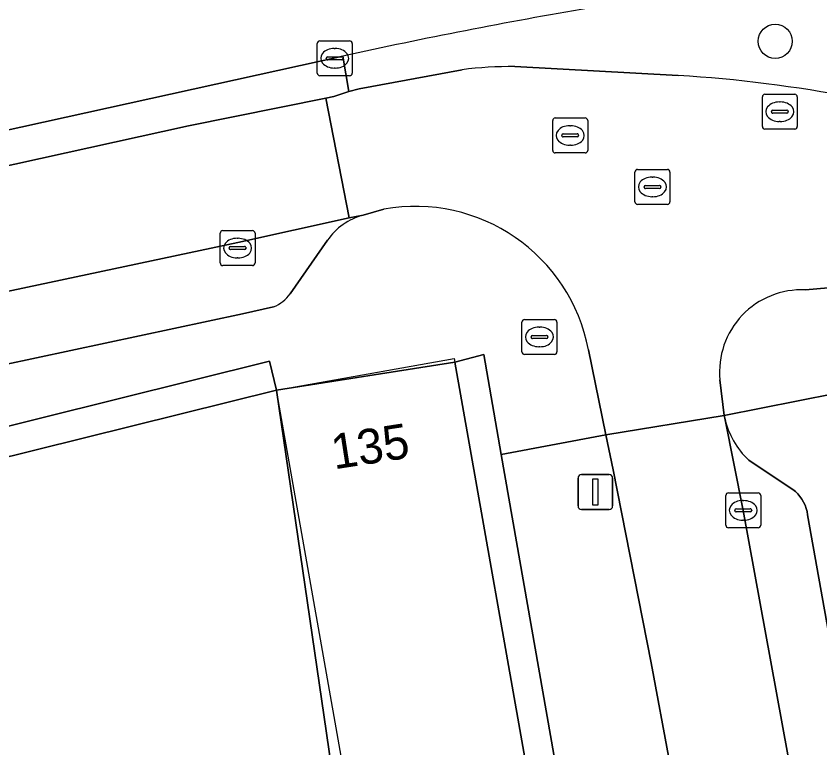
# Model space of a CAD drawing. Extents: x 160856 to 161310, y 384024 to 384878.
# Drawn here: x 160956.66 to 160979.67, y 384843.96 to 384864.91 of the extents above; entities that cross this region are included whole.
import ezdxf

# ---------------------------------------------------------------- set-up
doc = ezdxf.new("R2010")
doc.units = 0
for name, color, linetype in [('IMGEO_Boom', 7, 'Continuous'), ('IMGEO_Brandkraan', 7, 'Continuous'), ('IMGEO_Erf', 7, 'Continuous'), ('IMGEO_Fietspad_gesloten', 7, 'Continuous'), ('IMGEO_Groenvoorziening', 7, 'Continuous'), ('IMGEO_Kolk', 7, 'Continuous'), ('IMGEO_Lichtmast', 7, 'Continuous'), ('IMGEO_Pand', 7, 'Continuous'), ('IMGEO_Pand_nummerreeks', 7, 'Continuous'), ('IMGEO_Pand_vergunning_verleend', 7, 'Continuous'), ('IMGEO_Parkeervlak_open', 7, 'Continuous'), ('IMGEO_Rijbaan_lokaal_open', 7, 'Continuous'), ('IMGEO_Rijbaan_regionaal_gesloten', 7, 'Continuous'), ('IMGEO_Rioolput', 7, 'Continuous'), ('IMGEO_Verkeerseiland_gesloten', 7, 'Continuous'), ('IMGEO_Voetpad_open', 7, 'Continuous')]:
    doc.layers.add(name, color=color, linetype=linetype)

msp = doc.modelspace()

# ---------------------------------------------------------------- linework, layer by layer
at = {"layer": 'IMGEO_Boom'}
msp.add_circle((160978.394, 384864.187), 0.489, dxfattribs=at)
at = {"layer": 'IMGEO_Brandkraan'}
for p, q in [((160971.144, 384855.297), (160971.144, 384856.149)), ((160971.219, 384856.223), (160972.071, 384856.223)), ((160972.145, 384856.149), (160972.145, 384855.297)), ((160971.632, 384856.003), (160971.657, 384856.003)), ((160971.403, 384855.717), (160971.403, 384855.729)), ((160971.841, 384855.68), (160971.443, 384855.68)), ((160971.446, 384855.766), (160971.844, 384855.766)), ((160971.887, 384855.729), (160971.887, 384855.717)), ((160971.655, 384855.443), (160971.63, 384855.443)), ((160972.071, 384855.223), (160971.219, 384855.223))]:
    msp.add_line(p, q, dxfattribs=at)
for points in [[(160971.144, 384855.297), (160971.144, 384856.149)], [(160971.219, 384856.223), (160972.071, 384856.223)], [(160972.145, 384856.149), (160972.145, 384855.297)], [(160972.071, 384855.223), (160971.219, 384855.223)]]:
    msp.add_lwpolyline(points, dxfattribs=at)
for centre, radius, start, end in [((160971.221, 384856.147), 0.0765, 91.552, 178.448), ((160971.221, 384856.147), 0.0765, 91.552, 178.448), ((160972.069, 384856.147), 0.0765, 1.552, 88.448), ((160972.069, 384856.147), 0.0765, 1.552, 88.448), ((160971.443, 384855.726), 0.0403, 85.8775, 175.7526), ((160971.44, 384855.716), 0.0366, 178.938, 274.7102), ((160971.844, 384855.723), 0.043, 264.8664, 352.4533), ((160971.848, 384855.728), 0.0386, 1.7309, 96.639), ((160971.221, 384855.299), 0.0765, 181.552, 268.448), ((160971.221, 384855.299), 0.0765, 181.552, 268.448), ((160972.069, 384855.299), 0.0765, 271.552, 358.448), ((160972.069, 384855.299), 0.0765, 271.552, 358.448)]:
    msp.add_arc(centre, radius, start, end, dxfattribs=at)
for centre, major_axis, ratio, start_param, end_param in [((160971.631, 384855.723), (-0.387, 0.002), 0.722429, 4.712389, 7.853982), ((160971.656, 384855.723), (-0.39, 0.002), 0.717154, 1.570796, 4.712389)]:
    msp.add_ellipse(centre, major_axis=major_axis, ratio=ratio, start_param=start_param, end_param=end_param, dxfattribs=at)
at = {"layer": 'IMGEO_Erf'}
msp.add_lwpolyline([(160980.654, 384801.69), (160975.639, 384823.391), (160970.553, 384852.358), (160970.051, 384855.218), (160969.221, 384855), (160971.52, 384842.007), (160966.03, 384841.11), (160966.048, 384840.993), (160961.197, 384839.783), (160936.502, 384833.624)], dxfattribs=at)
at = {"layer": 'IMGEO_Fietspad_gesloten'}
msp.add_lwpolyline([(160924.6, 384849.813), (160925.012, 384849.941), (160933.981, 384852.191), (160934.227, 384852.244), (160949.744, 384855.609), (160963.013, 384858.428), (160966.201, 384859.13), (160965.533, 384862.563), (160961.596, 384861.765), (160946.03, 384858.331), (160935.179, 384855.945), (160929.044, 384854.477)], dxfattribs=at)
at = {"layer": 'IMGEO_Groenvoorziening'}
for points in [[(160966.015, 384863.765), (160966.192, 384862.752), (160966.481, 384862.83), (160969.428, 384863.374)], [(160970.936, 384863.463), (160975.62, 384863.209)]]:
    msp.add_lwpolyline(points, dxfattribs=at)
for centre, radius, start, end in [((161000.915, 384703.665), 163.859, 99.78707, 102.29748), ((160970.834, 384852.373), 11.09, 89.4723, 97.2829), ((160973.05, 384822.557), 40.733, 79.2629, 86.3831)]:
    msp.add_arc(centre, radius, start, end, dxfattribs=at)
at = {"layer": 'IMGEO_Kolk'}
for p, q in [((160965.284, 384863.274), (160965.284, 384864.126)), ((160965.359, 384864.2), (160966.211, 384864.2)), ((160966.285, 384864.126), (160966.285, 384863.274)), ((160965.772, 384863.98), (160965.797, 384863.98)), ((160965.543, 384863.694), (160965.543, 384863.706)), ((160965.981, 384863.657), (160965.583, 384863.657)), ((160965.586, 384863.743), (160965.984, 384863.743)), ((160966.027, 384863.706), (160966.027, 384863.694)), ((160965.795, 384863.42), (160965.77, 384863.42)), ((160966.211, 384863.2), (160965.359, 384863.2)), ((160962.503, 384857.841), (160962.503, 384858.693)), ((160962.578, 384858.767), (160963.43, 384858.767)), ((160962.991, 384858.547), (160963.016, 384858.547)), ((160963.504, 384858.693), (160963.504, 384857.841)), ((160962.762, 384858.261), (160962.762, 384858.273)), ((160963.2, 384858.224), (160962.802, 384858.224)), ((160962.805, 384858.31), (160963.203, 384858.31)), ((160963.246, 384858.273), (160963.246, 384858.261)), ((160963.014, 384857.987), (160962.989, 384857.987)), ((160963.43, 384857.767), (160962.578, 384857.767)), ((160976.979, 384850.334), (160976.979, 384851.186)), ((160977.054, 384851.26), (160977.906, 384851.26)), ((160977.98, 384851.186), (160977.98, 384850.334)), ((160977.467, 384851.04), (160977.492, 384851.04)), ((160977.238, 384850.754), (160977.238, 384850.766)), ((160977.281, 384850.803), (160977.679, 384850.803)), ((160977.722, 384850.766), (160977.722, 384850.754)), ((160977.676, 384850.717), (160977.278, 384850.717)), ((160977.906, 384850.26), (160977.054, 384850.26)), ((160977.49, 384850.48), (160977.465, 384850.48))]:
    msp.add_line(p, q, dxfattribs=at)
for points in [[(160965.284, 384863.274), (160965.284, 384864.126)], [(160965.359, 384864.2), (160966.211, 384864.2)], [(160966.285, 384864.126), (160966.285, 384863.274)], [(160966.211, 384863.2), (160965.359, 384863.2)], [(160962.503, 384857.841), (160962.503, 384858.693)], [(160962.578, 384858.767), (160963.43, 384858.767)], [(160963.504, 384858.693), (160963.504, 384857.841)], [(160963.43, 384857.767), (160962.578, 384857.767)], [(160976.979, 384850.334), (160976.979, 384851.186)], [(160977.054, 384851.26), (160977.906, 384851.26)], [(160977.98, 384851.186), (160977.98, 384850.334)], [(160977.906, 384850.26), (160977.054, 384850.26)]]:
    msp.add_lwpolyline(points, dxfattribs=at)
for centre, radius, start, end in [((160965.361, 384864.124), 0.0765, 91.552, 178.448), ((160965.361, 384864.124), 0.0765, 91.552, 178.448), ((160966.209, 384864.124), 0.0765, 1.552, 88.448), ((160966.209, 384864.124), 0.0765, 1.552, 88.448), ((160965.583, 384863.703), 0.0403, 85.8775, 175.7526), ((160965.58, 384863.693), 0.0366, 178.938, 274.7102), ((160965.984, 384863.7), 0.043, 264.8664, 352.4533), ((160965.988, 384863.705), 0.0386, 1.7309, 96.639), ((160965.361, 384863.276), 0.0765, 181.552, 268.448), ((160965.361, 384863.276), 0.0765, 181.552, 268.448), ((160966.209, 384863.276), 0.0765, 271.552, 358.448), ((160966.209, 384863.276), 0.0765, 271.552, 358.448), ((160962.58, 384858.691), 0.0765, 91.552, 178.448), ((160962.58, 384858.691), 0.0765, 91.552, 178.448), ((160963.428, 384858.691), 0.0765, 1.552, 88.448), ((160963.428, 384858.691), 0.0765, 1.552, 88.448), ((160962.802, 384858.27), 0.0403, 85.8775, 175.7526), ((160962.799, 384858.26), 0.0366, 178.938, 274.7102), ((160963.203, 384858.267), 0.043, 264.8664, 352.4533), ((160963.207, 384858.272), 0.0386, 1.7309, 96.639), ((160962.58, 384857.843), 0.0765, 181.552, 268.448), ((160962.58, 384857.843), 0.0765, 181.552, 268.448), ((160963.428, 384857.843), 0.0765, 271.552, 358.448), ((160963.428, 384857.843), 0.0765, 271.552, 358.448), ((160977.056, 384851.184), 0.0765, 91.552, 178.448), ((160977.056, 384851.184), 0.0765, 91.552, 178.448), ((160977.904, 384851.184), 0.0765, 1.552, 88.448), ((160977.904, 384851.184), 0.0765, 1.552, 88.448), ((160977.278, 384850.763), 0.0403, 85.8775, 175.7526), ((160977.275, 384850.753), 0.0366, 178.938, 274.7102), ((160977.679, 384850.76), 0.043, 264.8664, 352.4533), ((160977.683, 384850.765), 0.0386, 1.7309, 96.639), ((160977.056, 384850.336), 0.0765, 181.552, 268.448), ((160977.056, 384850.336), 0.0765, 181.552, 268.448), ((160977.904, 384850.336), 0.0765, 271.552, 358.448), ((160977.904, 384850.336), 0.0765, 271.552, 358.448)]:
    msp.add_arc(centre, radius, start, end, dxfattribs=at)
for centre, major_axis, ratio, start_param, end_param in [((160965.771, 384863.7), (-0.387, 0.002), 0.722429, 4.712389, 7.853982), ((160965.796, 384863.7), (-0.39, 0.002), 0.717154, 1.570796, 4.712389), ((160962.99, 384858.267), (-0.387, 0.002), 0.722429, 4.712389, 7.853982), ((160963.015, 384858.267), (-0.39, 0.002), 0.717154, 1.570796, 4.712389), ((160977.466, 384850.76), (-0.387, 0.002), 0.722429, 4.712389, 7.853982), ((160977.491, 384850.76), (-0.39, 0.002), 0.717154, 1.570796, 4.712389)]:
    msp.add_ellipse(centre, major_axis=major_axis, ratio=ratio, start_param=start_param, end_param=end_param, dxfattribs=at)
at = {"layer": 'IMGEO_Lichtmast'}
for p, q in [((160972.749, 384850.885), (160972.749, 384851.685)), ((160972.749, 384851.685), (160972.749, 384850.885)), ((160972.849, 384851.785), (160973.639, 384851.785)), ((160973.639, 384851.785), (160972.849, 384851.785)), ((160973.739, 384851.685), (160973.739, 384850.885)), ((160973.739, 384850.885), (160973.739, 384851.685)), ((160973.639, 384850.785), (160972.849, 384850.785)), ((160972.849, 384850.785), (160973.639, 384850.785))]:
    msp.add_line(p, q, dxfattribs=at)
msp.add_lwpolyline([(160973.169, 384851.66), (160973.319, 384851.66), (160973.319, 384850.91), (160973.169, 384850.91), (160973.169, 384851.66)], dxfattribs=at)
for centre, start, end in [((160972.849, 384851.685), 90, 180), ((160972.849, 384851.685), 90, 180), ((160973.639, 384851.685), 0, 90), ((160973.639, 384851.685), 360, 90), ((160972.849, 384850.885), 180, 270), ((160972.849, 384850.885), 180, 270), ((160973.639, 384850.885), 270, 0), ((160973.639, 384850.885), 270, 0)]:
    msp.add_arc(centre, 0.1, start, end, dxfattribs=at)
at = {"layer": 'IMGEO_Pand'}
for points in [[(160969.221, 384855), (160964.114, 384854.203), (160966.03, 384841.11), (160971.52, 384842.007)], [(160964.114, 384854.203), (160940.701, 384848.385), (160941.007, 384847.17), (160936.87, 384846.14), (160936.557, 384847.335), (160934.872, 384846.924), (160935.042, 384846.159), (160933.864, 384844.174), (160935.077, 384839.324), (160936.502, 384833.624), (160961.197, 384839.783), (160966.048, 384840.993), (160966.03, 384841.11)]]:
    msp.add_lwpolyline(points, close=True, dxfattribs=at)
at = {"layer": 'IMGEO_Pand_vergunning_verleend'}
msp.add_lwpolyline([(160964.114, 384854.203), (160969.203, 384855.103), (160971.955, 384839.55), (160966.866, 384838.65)], close=True, dxfattribs=at)
at = {"layer": 'IMGEO_Parkeervlak_open'}
for points in [[(160966.596, 384859.211), (160966.201, 384859.13), (160963.013, 384858.428), (160949.744, 384855.609), (160934.227, 384852.244)], [(160964.513, 384856.959), (160965.574, 384858.49)], [(160963.14, 384856.385), (160964.035, 384856.587)], [(160937.579, 384850.927), (160963.14, 384856.385)], [(160976.949, 384853.403), (160977.479, 384850.76), (160978.754, 384843.764), (160982.15, 384825.052), (160983.723, 384817.77)], [(160980.401, 384844.553), (160979.32, 384850.627), (160979.304, 384850.723), (160979.279, 384850.817), (160979.247, 384850.908), (160979.206, 384850.996), (160979.157, 384851.08), (160979.101, 384851.159), (160979.039, 384851.233), (160978.97, 384851.301), (160978.934, 384851.332), (160977.635, 384852.197)]]:
    msp.add_lwpolyline(points, dxfattribs=at)
for centre, radius, start, end in [((160967.086, 384857.431), 1.846, 105.4017, 145.0026), ((160963.592, 384857.649), 1.151, 292.6386, 323.1445), ((160979.225, 384853.9), 2.33, 192.3092, 226.9552)]:
    msp.add_arc(centre, radius, start, end, dxfattribs=at)
at = {"layer": 'IMGEO_Rijbaan_lokaal_open'}
for points in [[(160975.62, 384863.209), (160970.936, 384863.463)], [(160969.428, 384863.374), (160966.481, 384862.83), (160966.192, 384862.752), (160965.754, 384862.608), (160965.533, 384862.563), (160966.201, 384859.13), (160966.596, 384859.211), (160967.193, 384859.379)], [(160979.261, 384857.069), (160987.031, 384857.761), (160988.016, 384857.886), (160987.71, 384861.445)], [(160973.048, 384855.354), (160973.549, 384852.917), (160976.934, 384853.479), (160976.811, 384854.494)]]:
    msp.add_lwpolyline(points, dxfattribs=at)
msp.add_lwpolyline([(160978.754, 384843.764), (160977.479, 384850.76), (160976.949, 384853.403), (160976.934, 384853.479), (160973.549, 384852.917), (160973.754, 384851.919), (160974.84, 384846.396), (160975.364, 384843.569), (160975.504, 384842.631), (160979.13, 384822.843), (160980.396, 384817.197), (160980.425, 384817.077), (160980.859, 384815.191), (160984.148, 384815.959), (160983.735, 384817.713), (160983.723, 384817.77), (160982.15, 384825.052)], close=True, dxfattribs=at)
for centre, radius, start, end in [((160970.834, 384852.373), 11.09, 89.4723, 97.2829), ((160973.05, 384822.557), 40.733, 79.2629, 86.3831), ((160968.094, 384854.419), 5.041, 10.6893, 100.2979), ((160979.147, 384854.725), 2.347, 87.207, 185.6429)]:
    msp.add_arc(centre, radius, start, end, dxfattribs=at)
at = {"layer": 'IMGEO_Rijbaan_regionaal_gesloten'}
msp.add_lwpolyline([(160928.724, 384855.48), (160934.839, 384856.988), (160945.801, 384859.306), (160966.015, 384863.765)], dxfattribs=at)
msp.add_arc((161000.915, 384703.665), 163.859, 99.78707, 102.29748, dxfattribs=at)
at = {"layer": 'IMGEO_Rioolput'}
for p, q in [((160978.025, 384861.744), (160978.025, 384862.596)), ((160978.1, 384862.67), (160978.952, 384862.67)), ((160979.026, 384862.596), (160979.026, 384861.744)), ((160978.513, 384862.45), (160978.538, 384862.45)), ((160978.284, 384862.164), (160978.284, 384862.176)), ((160978.722, 384862.127), (160978.324, 384862.127)), ((160978.327, 384862.213), (160978.725, 384862.213)), ((160978.768, 384862.176), (160978.768, 384862.164)), ((160972.024, 384861.065), (160972.024, 384861.917)), ((160972.099, 384861.991), (160972.951, 384861.991)), ((160972.512, 384861.771), (160972.537, 384861.771)), ((160973.025, 384861.917), (160973.025, 384861.065)), ((160978.536, 384861.89), (160978.511, 384861.89)), ((160972.326, 384861.534), (160972.724, 384861.534)), ((160978.952, 384861.67), (160978.1, 384861.67)), ((160972.283, 384861.485), (160972.283, 384861.497)), ((160972.721, 384861.448), (160972.323, 384861.448)), ((160972.767, 384861.497), (160972.767, 384861.485)), ((160972.535, 384861.211), (160972.51, 384861.211)), ((160972.951, 384860.991), (160972.099, 384860.991)), ((160974.379, 384859.592), (160974.379, 384860.444)), ((160974.454, 384860.518), (160975.306, 384860.518)), ((160975.38, 384860.444), (160975.38, 384859.592)), ((160974.867, 384860.298), (160974.892, 384860.298)), ((160974.638, 384860.012), (160974.638, 384860.024)), ((160975.076, 384859.975), (160974.678, 384859.975)), ((160974.681, 384860.061), (160975.079, 384860.061)), ((160975.122, 384860.024), (160975.122, 384860.012)), ((160974.89, 384859.738), (160974.865, 384859.738)), ((160975.306, 384859.518), (160974.454, 384859.518))]:
    msp.add_line(p, q, dxfattribs=at)
for points in [[(160978.025, 384861.744), (160978.025, 384862.596)], [(160978.1, 384862.67), (160978.952, 384862.67)], [(160979.026, 384862.596), (160979.026, 384861.744)], [(160972.024, 384861.065), (160972.024, 384861.917)], [(160972.099, 384861.991), (160972.951, 384861.991)], [(160973.025, 384861.917), (160973.025, 384861.065)], [(160978.952, 384861.67), (160978.1, 384861.67)], [(160972.951, 384860.991), (160972.099, 384860.991)], [(160974.379, 384859.592), (160974.379, 384860.444)], [(160974.454, 384860.518), (160975.306, 384860.518)], [(160975.38, 384860.444), (160975.38, 384859.592)], [(160975.306, 384859.518), (160974.454, 384859.518)]]:
    msp.add_lwpolyline(points, dxfattribs=at)
for centre, radius, start, end in [((160978.102, 384862.594), 0.0765, 91.552, 178.448), ((160978.102, 384862.594), 0.0765, 91.552, 178.448), ((160978.95, 384862.594), 0.0765, 1.552, 88.448), ((160978.95, 384862.594), 0.0765, 1.552, 88.448), ((160978.324, 384862.173), 0.0403, 85.8775, 175.7526), ((160978.321, 384862.163), 0.0366, 178.938, 274.7102), ((160978.725, 384862.17), 0.043, 264.8664, 352.4533), ((160978.729, 384862.175), 0.0386, 1.7309, 96.639), ((160972.101, 384861.915), 0.0765, 91.552, 178.448), ((160972.101, 384861.915), 0.0765, 91.552, 178.448), ((160972.949, 384861.915), 0.0765, 1.552, 88.448), ((160972.949, 384861.915), 0.0765, 1.552, 88.448), ((160972.323, 384861.494), 0.0403, 85.8775, 175.7526), ((160972.728, 384861.496), 0.0386, 1.7309, 96.639), ((160978.102, 384861.746), 0.0765, 181.552, 268.448), ((160978.102, 384861.746), 0.0765, 181.552, 268.448), ((160978.95, 384861.746), 0.0765, 271.552, 358.448), ((160978.95, 384861.746), 0.0765, 271.552, 358.448), ((160972.32, 384861.484), 0.0366, 178.938, 274.7102), ((160972.724, 384861.491), 0.043, 264.8664, 352.4533), ((160972.101, 384861.067), 0.0765, 181.552, 268.448), ((160972.101, 384861.067), 0.0765, 181.552, 268.448), ((160972.949, 384861.067), 0.0765, 271.552, 358.448), ((160972.949, 384861.067), 0.0765, 271.552, 358.448), ((160974.456, 384860.442), 0.0765, 91.552, 178.448), ((160974.456, 384860.442), 0.0765, 91.552, 178.448), ((160975.304, 384860.442), 0.0765, 1.552, 88.448), ((160975.304, 384860.442), 0.0765, 1.552, 88.448), ((160974.678, 384860.021), 0.0403, 85.8775, 175.7526), ((160974.675, 384860.011), 0.0366, 178.938, 274.7102), ((160975.079, 384860.018), 0.043, 264.8664, 352.4533), ((160975.083, 384860.023), 0.0386, 1.7309, 96.639), ((160974.456, 384859.594), 0.0765, 181.552, 268.448), ((160974.456, 384859.594), 0.0765, 181.552, 268.448), ((160975.304, 384859.594), 0.0765, 271.552, 358.448), ((160975.304, 384859.594), 0.0765, 271.552, 358.448)]:
    msp.add_arc(centre, radius, start, end, dxfattribs=at)
for centre, major_axis, ratio, start_param, end_param in [((160978.512, 384862.17), (-0.387, 0.002), 0.722429, 4.712389, 7.853982), ((160978.537, 384862.17), (-0.39, 0.002), 0.717154, 1.570796, 4.712389), ((160972.511, 384861.491), (-0.387, 0.002), 0.722429, 4.712389, 7.853982), ((160972.536, 384861.491), (-0.39, 0.002), 0.717154, 1.570796, 4.712389), ((160974.866, 384860.018), (-0.387, 0.002), 0.722429, 4.712389, 7.853982), ((160974.891, 384860.018), (-0.39, 0.002), 0.717154, 1.570796, 4.712389)]:
    msp.add_ellipse(centre, major_axis=major_axis, ratio=ratio, start_param=start_param, end_param=end_param, dxfattribs=at)
at = {"layer": 'IMGEO_Verkeerseiland_gesloten'}
msp.add_lwpolyline([(160946.03, 384858.331), (160961.596, 384861.765), (160965.533, 384862.563), (160965.754, 384862.608), (160966.192, 384862.752), (160966.015, 384863.765), (160945.801, 384859.306), (160934.839, 384856.988), (160928.724, 384855.48)], dxfattribs=at)
at = {"layer": 'IMGEO_Voetpad_open'}
for points in [[(160967.193, 384859.379), (160966.596, 384859.211)], [(160965.574, 384858.49), (160964.513, 384856.959)], [(160991.411, 384858.209), (160990.26, 384858.124), (160989.011, 384858.012), (160988.016, 384857.886), (160987.031, 384857.761), (160979.261, 384857.069)], [(160964.035, 384856.587), (160963.14, 384856.385), (160937.579, 384850.927)], [(160976.811, 384854.494), (160976.934, 384853.479), (160980.11, 384854.108), (160979.975, 384855.149), (160988.404, 384855.937)], [(160963.917, 384855.031), (160964.114, 384854.203), (160969.221, 384855), (160970.051, 384855.218), (160970.553, 384852.358), (160973.549, 384852.917), (160973.048, 384855.354)], [(160890.345, 384831.795), (160889.602, 384834.728), (160889.382, 384835.598), (160889.152, 384835.522), (160888.676, 384836.263), (160928.998, 384846.338), (160933.394, 384847.435), (160963.917, 384855.031)], [(160980.233, 384853.429), (160980.11, 384854.108), (160976.934, 384853.479), (160976.949, 384853.403)], [(160975.504, 384842.631), (160975.364, 384843.569), (160974.84, 384846.396), (160973.754, 384851.919), (160973.549, 384852.917), (160970.553, 384852.358), (160975.639, 384823.391), (160980.654, 384801.69), (160980.906, 384800.6), (160992.6, 384750), (160996.597, 384732.705), (160996.604, 384732.664), (160996.834, 384731.34), (160997.799, 384725.788), (160998.487, 384714.721), (161001.824, 384714.974)], [(160977.635, 384852.197), (160978.934, 384851.332), (160978.97, 384851.301), (160979.039, 384851.233), (160979.101, 384851.159), (160979.157, 384851.08), (160979.206, 384850.996), (160979.247, 384850.908), (160979.279, 384850.817), (160979.304, 384850.723), (160979.32, 384850.627), (160980.401, 384844.553)]]:
    msp.add_lwpolyline(points, dxfattribs=at)
msp.add_lwpolyline([(160889.382, 384835.598), (160908.602, 384840.363), (160912.72, 384841.407), (160921.689, 384843.63), (160927.59, 384845.102), (160928.672, 384845.37), (160930.127, 384845.653), (160932.636, 384846.362), (160934.872, 384846.924), (160936.557, 384847.335), (160940.701, 384848.385), (160964.114, 384854.203), (160963.917, 384855.031), (160933.394, 384847.435), (160928.998, 384846.338), (160888.676, 384836.263), (160889.152, 384835.522)], close=True, dxfattribs=at)
for centre, radius, start, end in [((160968.094, 384854.419), 5.041, 10.6893, 100.2979), ((160967.086, 384857.431), 1.846, 105.4017, 145.0026), ((160963.592, 384857.649), 1.151, 292.6386, 323.1445), ((160979.147, 384854.725), 2.347, 87.207, 185.6429), ((160979.225, 384853.9), 2.33, 192.3092, 226.9552)]:
    msp.add_arc(centre, radius, start, end, dxfattribs=at)

# ---------------------------------------------------------------- texts
at = {"layer": 'IMGEO_Pand_nummerreeks'}
msp.add_text('135', height=1, rotation=8.8694, dxfattribs=at).set_placement((160965.769, 384851.931))

doc.saveas('drawing.dxf')
